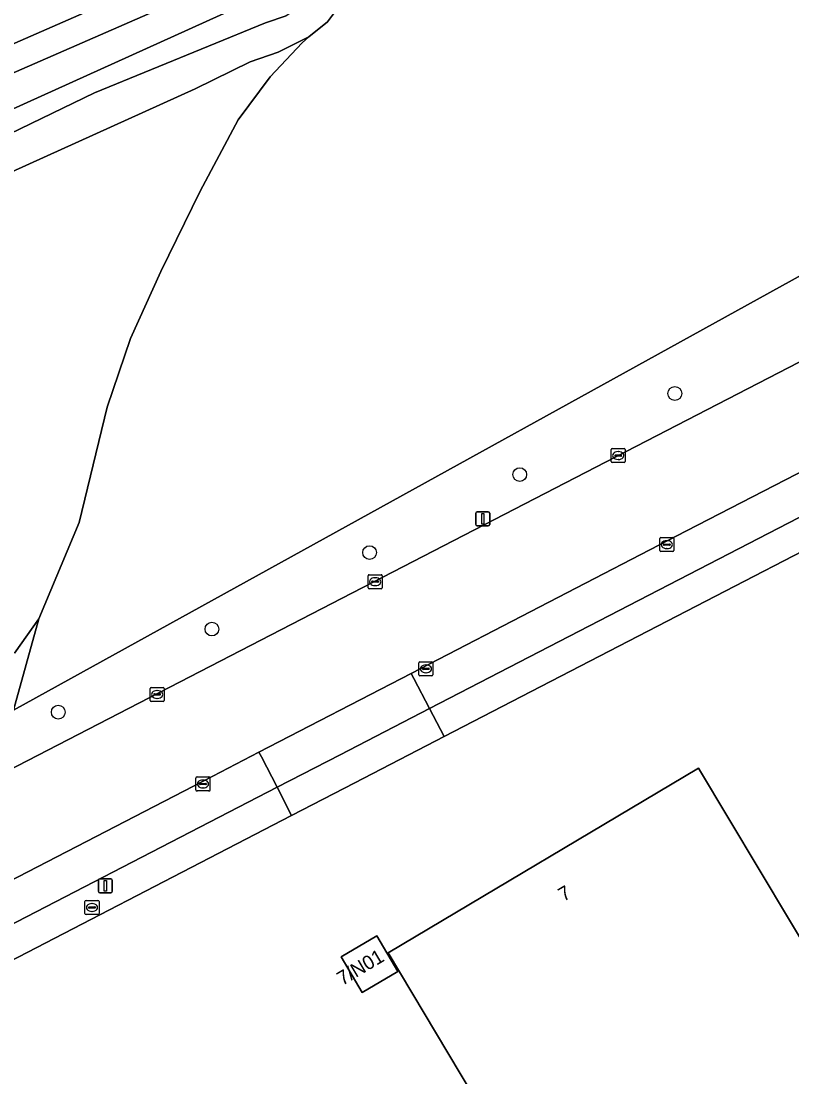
# Model space of a CAD drawing. Extents: x 156702 to 158052, y 387630 to 388992.
# Drawn here: x 157537.9 to 157592.9, y 388577.4 to 388652.7 of the extents above; entities that cross this region are included whole.
import ezdxf

# ---------------------------------------------------------------- set-up
doc = ezdxf.new("R2010")
doc.units = 0
for name, color, linetype in [('IMGEO_Boom', 7, 'Continuous'), ('IMGEO_Brandkraan', 7, 'Continuous'), ('IMGEO_Erf', 7, 'Continuous'), ('IMGEO_Groenvoorziening', 7, 'Continuous'), ('IMGEO_Kolk', 7, 'Continuous'), ('IMGEO_Lichtmast', 7, 'Continuous'), ('IMGEO_Loofbos', 7, 'Continuous'), ('IMGEO_Oever', 7, 'Continuous'), ('IMGEO_Pand', 7, 'Continuous'), ('IMGEO_Pand_nummerreeks', 7, 'Continuous'), ('IMGEO_Parkeervlak_open', 7, 'Continuous'), ('IMGEO_Rijbaan_lokaal_gesloten', 7, 'Continuous'), ('IMGEO_Voetpad_open', 7, 'Continuous'), ('IMGEO_Waterloop', 7, 'Continuous')]:
    doc.layers.add(name, color=color, linetype=linetype)

msp = doc.modelspace()

# ---------------------------------------------------------------- linework, layer by layer
at = {"layer": 'IMGEO_Boom'}
for centre in [(157584.518, 388626.127), (157573.471, 388620.35), (157562.77, 388614.783), (157551.535, 388609.334), (157540.58, 388603.413)]:
    msp.add_circle(centre, 0.489, dxfattribs=at)
at = {"layer": 'IMGEO_Brandkraan'}
for p, q in [((157542.484, 388589.067), (157542.484, 388589.919)), ((157542.559, 388589.993), (157543.411, 388589.993)), ((157542.972, 388589.773), (157542.997, 388589.773)), ((157543.485, 388589.919), (157543.485, 388589.067)), ((157543.411, 388588.993), (157542.559, 388588.993)), ((157542.743, 388589.487), (157542.743, 388589.499)), ((157543.181, 388589.45), (157542.783, 388589.45)), ((157542.786, 388589.536), (157543.184, 388589.536)), ((157542.995, 388589.213), (157542.97, 388589.213)), ((157543.227, 388589.499), (157543.227, 388589.487))]:
    msp.add_line(p, q, dxfattribs=at)
for points in [[(157542.484, 388589.067), (157542.484, 388589.919)], [(157542.559, 388589.993), (157543.411, 388589.993)], [(157543.485, 388589.919), (157543.485, 388589.067)], [(157543.411, 388588.993), (157542.559, 388588.993)]]:
    msp.add_lwpolyline(points, dxfattribs=at)
for centre, radius, start, end in [((157542.561, 388589.917), 0.0765, 91.55205, 178.44795), ((157542.561, 388589.917), 0.0765, 91.55205, 178.44795), ((157543.409, 388589.917), 0.0765, 1.55205, 88.44795), ((157543.409, 388589.917), 0.0765, 1.55205, 88.44795), ((157542.561, 388589.069), 0.0765, 181.55205, 268.44795), ((157542.561, 388589.069), 0.0765, 181.55205, 268.44795), ((157542.783, 388589.496), 0.0403, 85.87752, 175.75265), ((157542.78, 388589.486), 0.0366, 178.93798, 274.71019), ((157543.184, 388589.493), 0.043, 264.86636, 352.45326), ((157543.188, 388589.498), 0.0386, 1.73085, 96.63898), ((157543.409, 388589.069), 0.0765, 271.55205, 358.44795), ((157543.409, 388589.069), 0.0765, 271.55205, 358.44795)]:
    msp.add_arc(centre, radius, start, end, dxfattribs=at)
for centre, major_axis, ratio, start_param, end_param in [((157542.971, 388589.493), (-0.387, 0.002), 0.722429, 4.712389, 7.853982), ((157542.996, 388589.493), (-0.39, 0.002), 0.717154, 1.570796, 4.712389)]:
    msp.add_ellipse(centre, major_axis=major_axis, ratio=ratio, start_param=start_param, end_param=end_param, dxfattribs=at)
at = {"layer": 'IMGEO_Erf'}
for points in [[(157661.638, 388650.018), (157627.71, 388632.506), (157614.38, 388625.618), (157568.072, 388601.671), (157561.726, 388598.389), (157557.204, 388596.047), (157533.162, 388583.611), (157520.661, 388577.166), (157500, 388566.485), (157477.88, 388555.05), (157441.526, 388536.274), (157435.179, 388532.999), (157405.508, 388517.585)], [(157566.652, 388581.958), (157564.089, 388586.251), (157586.207, 388599.432), (157601.327, 388574.137), (157616.479, 388583.151), (157606.543, 388599.828), (157603.779, 388604.468), (157608.702, 388607.878), (157608.776, 388607.772), (157615.62, 388612.53)], [(157618.081, 388611.249), (157618.103, 388607.546), (157618.24, 388607.627), (157618.44, 388607.289), (157617.923, 388606.985), (157619.916, 388603.646), (157620.942, 388601.928), (157631.052, 388584.992), (157625.55, 388581.708), (157621.684, 388579.4), (157643.791, 388542.399), (157626.432, 388532.048), (157627.89, 388529.611), (157605.779, 388516.389), (157566.652, 388581.958)]]:
    msp.add_lwpolyline(points, dxfattribs=at)
msp.add_lwpolyline([(157560.744, 388585.988), (157563.293, 388587.479), (157564.788, 388584.923), (157562.239, 388583.432)], close=True, dxfattribs=at)
at = {"layer": 'IMGEO_Groenvoorziening'}
for points in [[(157649.862, 388690.398), (157644.847, 388689.125), (157638.405, 388687.211), (157633.864, 388686.009), (157627.399, 388684.524), (157621.019, 388682.919), (157613.447, 388680.73), (157604.265, 388678.365), (157594.696, 388675.605), (157591.929, 388674.627), (157587.515, 388672.689), (157583.623, 388670.475), (157580.669, 388668.683), (157578.539, 388666.935), (157576.123, 388664.672), (157573.873, 388663.052), (157570.772, 388660.615), (157568.81, 388659.822), (157567.766, 388659.677), (157566.366, 388659.624), (157565.032, 388659.334), (157561.233, 388657.637), (157555.363, 388654.585), (157536.084, 388645.855)], [(157560.912, 388654.14), (157559.756, 388652.604), (157558.427, 388651.534), (157557.951, 388651.125), (157555.68, 388648.696), (157553.403, 388645.635), (157550.686, 388640.549), (157547.892, 388634.814), (157545.72, 388630.048), (157544.055, 388625.147), (157542.079, 388616.922), (157539.19, 388610.071), (157537.398, 388603.555), (157609.481, 388643.37), (157657.977, 388668.537)], [(157657.977, 388668.537), (157609.481, 388643.37), (157537.398, 388603.555)], [(157398.778, 388527.866), (157628.073, 388646.266), (157656.001, 388660.593)], [(157525.191, 388636.463), (157550.332, 388647.845), (157554.248, 388649.766), (157556.24, 388650.451), (157558.427, 388651.534), (157559.756, 388652.604), (157560.912, 388654.14), (157561.892, 388655.116), (157563.736, 388656.482), (157565.671, 388658.423), (157563.503, 388657.545), (157560.612, 388655.682), (157559.185, 388654.594), (157556.819, 388653.046), (157555.353, 388652.553), (157543.153, 388647.543), (157531.814, 388642.076)], [(157531.814, 388642.076), (157543.153, 388647.543), (157555.353, 388652.553), (157556.819, 388653.046)], [(157537.398, 388603.555), (157539.19, 388610.071), (157537.458, 388607.623)]]:
    msp.add_lwpolyline(points, dxfattribs=at)
at = {"layer": 'IMGEO_Kolk'}
for p, q in [((157579.984, 388621.278), (157579.984, 388622.13)), ((157580.059, 388622.204), (157580.911, 388622.204)), ((157580.472, 388621.984), (157580.497, 388621.984)), ((157580.985, 388622.13), (157580.985, 388621.278)), ((157580.243, 388621.698), (157580.243, 388621.71)), ((157580.681, 388621.661), (157580.283, 388621.661)), ((157580.286, 388621.747), (157580.684, 388621.747)), ((157580.495, 388621.424), (157580.47, 388621.424)), ((157580.727, 388621.71), (157580.727, 388621.698)), ((157580.911, 388621.204), (157580.059, 388621.204)), ((157583.449, 388614.93), (157583.449, 388615.782)), ((157583.524, 388615.856), (157584.376, 388615.856)), ((157583.708, 388615.35), (157583.708, 388615.362)), ((157584.146, 388615.313), (157583.748, 388615.313)), ((157583.751, 388615.399), (157584.149, 388615.399)), ((157583.937, 388615.636), (157583.962, 388615.636)), ((157584.192, 388615.362), (157584.192, 388615.35)), ((157584.45, 388615.782), (157584.45, 388614.93)), ((157584.376, 388614.856), (157583.524, 388614.856)), ((157583.96, 388615.076), (157583.935, 388615.076)), ((157562.661, 388612.287), (157562.661, 388613.139)), ((157562.736, 388613.213), (157563.588, 388613.213)), ((157563.149, 388612.993), (157563.174, 388612.993)), ((157563.662, 388613.139), (157563.662, 388612.287)), ((157563.588, 388612.213), (157562.736, 388612.213)), ((157562.92, 388612.707), (157562.92, 388612.719)), ((157563.358, 388612.67), (157562.96, 388612.67)), ((157562.963, 388612.756), (157563.361, 388612.756)), ((157563.172, 388612.433), (157563.147, 388612.433)), ((157563.404, 388612.719), (157563.404, 388612.707)), ((157566.281, 388606.079), (157566.281, 388606.931)), ((157566.356, 388607.005), (157567.208, 388607.005)), ((157567.282, 388606.931), (157567.282, 388606.079)), ((157566.54, 388606.499), (157566.54, 388606.511)), ((157566.978, 388606.462), (157566.58, 388606.462)), ((157566.583, 388606.548), (157566.981, 388606.548)), ((157566.792, 388606.225), (157566.767, 388606.225)), ((157566.769, 388606.785), (157566.794, 388606.785)), ((157567.024, 388606.511), (157567.024, 388606.499)), ((157567.208, 388606.005), (157566.356, 388606.005)), ((157547.126, 388604.25), (157547.126, 388605.102)), ((157547.201, 388605.176), (157548.053, 388605.176)), ((157547.385, 388604.67), (157547.385, 388604.682)), ((157547.428, 388604.719), (157547.826, 388604.719)), ((157547.614, 388604.956), (157547.639, 388604.956)), ((157547.869, 388604.682), (157547.869, 388604.67)), ((157548.127, 388605.102), (157548.127, 388604.25)), ((157548.053, 388604.176), (157547.201, 388604.176)), ((157547.823, 388604.633), (157547.425, 388604.633)), ((157547.637, 388604.396), (157547.612, 388604.396)), ((157550.392, 388597.87), (157550.392, 388598.722)), ((157550.467, 388598.796), (157551.319, 388598.796)), ((157551.393, 388598.722), (157551.393, 388597.87)), ((157550.651, 388598.29), (157550.651, 388598.302)), ((157551.089, 388598.253), (157550.691, 388598.253)), ((157550.694, 388598.339), (157551.092, 388598.339)), ((157550.903, 388598.016), (157550.878, 388598.016)), ((157550.88, 388598.576), (157550.905, 388598.576)), ((157551.135, 388598.302), (157551.135, 388598.29)), ((157551.319, 388597.796), (157550.467, 388597.796))]:
    msp.add_line(p, q, dxfattribs=at)
for points in [[(157579.984, 388621.278), (157579.984, 388622.13)], [(157580.059, 388622.204), (157580.911, 388622.204)], [(157580.985, 388622.13), (157580.985, 388621.278)], [(157580.911, 388621.204), (157580.059, 388621.204)], [(157583.449, 388614.93), (157583.449, 388615.782)], [(157583.524, 388615.856), (157584.376, 388615.856)], [(157584.45, 388615.782), (157584.45, 388614.93)], [(157584.376, 388614.856), (157583.524, 388614.856)], [(157562.661, 388612.287), (157562.661, 388613.139)], [(157562.736, 388613.213), (157563.588, 388613.213)], [(157563.662, 388613.139), (157563.662, 388612.287)], [(157563.588, 388612.213), (157562.736, 388612.213)], [(157566.281, 388606.079), (157566.281, 388606.931)], [(157566.356, 388607.005), (157567.208, 388607.005)], [(157567.282, 388606.931), (157567.282, 388606.079)], [(157567.208, 388606.005), (157566.356, 388606.005)], [(157547.126, 388604.25), (157547.126, 388605.102)], [(157547.201, 388605.176), (157548.053, 388605.176)], [(157548.127, 388605.102), (157548.127, 388604.25)], [(157548.053, 388604.176), (157547.201, 388604.176)], [(157550.392, 388597.87), (157550.392, 388598.722)], [(157550.467, 388598.796), (157551.319, 388598.796)], [(157551.393, 388598.722), (157551.393, 388597.87)], [(157551.319, 388597.796), (157550.467, 388597.796)]]:
    msp.add_lwpolyline(points, dxfattribs=at)
for centre, radius, start, end in [((157580.061, 388622.128), 0.0765, 91.55205, 178.44795), ((157580.061, 388622.128), 0.0765, 91.55205, 178.44795), ((157580.909, 388622.128), 0.0765, 1.55205, 88.44795), ((157580.909, 388622.128), 0.0765, 1.55205, 88.44795), ((157580.061, 388621.28), 0.0765, 181.55205, 268.44795), ((157580.061, 388621.28), 0.0765, 181.55205, 268.44795), ((157580.283, 388621.707), 0.0403, 85.87752, 175.75265), ((157580.28, 388621.697), 0.0366, 178.93798, 274.71019), ((157580.684, 388621.704), 0.043, 264.86636, 352.45326), ((157580.688, 388621.709), 0.0386, 1.73085, 96.63898), ((157580.909, 388621.28), 0.0765, 271.55205, 358.44795), ((157580.909, 388621.28), 0.0765, 271.55205, 358.44795), ((157583.526, 388615.78), 0.0765, 91.55205, 178.44795), ((157583.526, 388615.78), 0.0765, 91.55205, 178.44795), ((157583.748, 388615.359), 0.0403, 85.87752, 175.75265), ((157583.745, 388615.349), 0.0366, 178.93798, 274.71019), ((157584.149, 388615.356), 0.043, 264.86636, 352.45326), ((157584.153, 388615.361), 0.0386, 1.73085, 96.63898), ((157584.374, 388615.78), 0.0765, 1.55205, 88.44795), ((157584.374, 388615.78), 0.0765, 1.55205, 88.44795), ((157583.526, 388614.932), 0.0765, 181.55205, 268.44795), ((157583.526, 388614.932), 0.0765, 181.55205, 268.44795), ((157584.374, 388614.932), 0.0765, 271.55205, 358.44795), ((157584.374, 388614.932), 0.0765, 271.55205, 358.44795), ((157562.738, 388613.137), 0.0765, 91.55205, 178.44795), ((157562.738, 388613.137), 0.0765, 91.55205, 178.44795), ((157563.586, 388613.137), 0.0765, 1.55205, 88.44795), ((157563.586, 388613.137), 0.0765, 1.55205, 88.44795), ((157562.738, 388612.289), 0.0765, 181.55205, 268.44795), ((157562.738, 388612.289), 0.0765, 181.55205, 268.44795), ((157562.96, 388612.716), 0.0403, 85.87752, 175.75265), ((157562.957, 388612.706), 0.0366, 178.93798, 274.71019), ((157563.361, 388612.713), 0.043, 264.86636, 352.45326), ((157563.365, 388612.718), 0.0386, 1.73085, 96.63898), ((157563.586, 388612.289), 0.0765, 271.55205, 358.44795), ((157563.586, 388612.289), 0.0765, 271.55205, 358.44795), ((157566.358, 388606.929), 0.0765, 91.55205, 178.44795), ((157566.358, 388606.929), 0.0765, 91.55205, 178.44795), ((157567.206, 388606.929), 0.0765, 1.55205, 88.44795), ((157567.206, 388606.929), 0.0765, 1.55205, 88.44795), ((157566.58, 388606.508), 0.0403, 85.87752, 175.75265), ((157566.577, 388606.498), 0.0366, 178.93798, 274.71019), ((157566.981, 388606.505), 0.043, 264.86636, 352.45326), ((157566.985, 388606.51), 0.0386, 1.73085, 96.63898), ((157566.358, 388606.081), 0.0765, 181.55205, 268.44795), ((157566.358, 388606.081), 0.0765, 181.55205, 268.44795), ((157567.206, 388606.081), 0.0765, 271.55205, 358.44795), ((157567.206, 388606.081), 0.0765, 271.55205, 358.44795), ((157547.203, 388605.1), 0.0765, 91.55205, 178.44795), ((157547.203, 388605.1), 0.0765, 91.55205, 178.44795), ((157547.425, 388604.679), 0.0403, 85.87752, 175.75265), ((157547.422, 388604.669), 0.0366, 178.93798, 274.71019), ((157547.826, 388604.676), 0.043, 264.86636, 352.45326), ((157547.83, 388604.681), 0.0386, 1.73085, 96.63898), ((157548.051, 388605.1), 0.0765, 1.55205, 88.44795), ((157548.051, 388605.1), 0.0765, 1.55205, 88.44795), ((157547.203, 388604.252), 0.0765, 181.55205, 268.44795), ((157547.203, 388604.252), 0.0765, 181.55205, 268.44795), ((157548.051, 388604.252), 0.0765, 271.55205, 358.44795), ((157548.051, 388604.252), 0.0765, 271.55205, 358.44795), ((157550.469, 388598.72), 0.0765, 91.55205, 178.44795), ((157550.469, 388598.72), 0.0765, 91.55205, 178.44795), ((157551.317, 388598.72), 0.0765, 1.55205, 88.44795), ((157551.317, 388598.72), 0.0765, 1.55205, 88.44795), ((157550.691, 388598.299), 0.0403, 85.87752, 175.75265), ((157550.688, 388598.289), 0.0366, 178.93798, 274.71019), ((157551.092, 388598.296), 0.043, 264.86636, 352.45326), ((157551.096, 388598.301), 0.0386, 1.73085, 96.63898), ((157550.469, 388597.872), 0.0765, 181.55205, 268.44795), ((157550.469, 388597.872), 0.0765, 181.55205, 268.44795), ((157551.317, 388597.872), 0.0765, 271.55205, 358.44795), ((157551.317, 388597.872), 0.0765, 271.55205, 358.44795)]:
    msp.add_arc(centre, radius, start, end, dxfattribs=at)
for centre, major_axis, ratio, start_param, end_param in [((157580.471, 388621.704), (-0.387, 0.002), 0.722429, 4.712389, 7.853982), ((157580.496, 388621.704), (-0.39, 0.002), 0.717154, 1.570796, 4.712389), ((157583.936, 388615.356), (-0.387, 0.002), 0.722429, 4.712389, 7.853982), ((157583.961, 388615.356), (-0.39, 0.002), 0.717154, 1.570796, 4.712389), ((157563.148, 388612.713), (-0.387, 0.002), 0.722429, 4.712389, 7.853982), ((157563.173, 388612.713), (-0.39, 0.002), 0.717154, 1.570796, 4.712389), ((157566.768, 388606.505), (-0.387, 0.002), 0.722429, 4.712389, 7.853982), ((157566.793, 388606.505), (-0.39, 0.002), 0.717154, 1.570796, 4.712389), ((157547.613, 388604.676), (-0.387, 0.002), 0.722429, 4.712389, 7.853982), ((157547.638, 388604.676), (-0.39, 0.002), 0.717154, 1.570796, 4.712389), ((157550.879, 388598.296), (-0.387, 0.002), 0.722429, 4.712389, 7.853982), ((157550.904, 388598.296), (-0.39, 0.002), 0.717154, 1.570796, 4.712389)]:
    msp.add_ellipse(centre, major_axis=major_axis, ratio=ratio, start_param=start_param, end_param=end_param, dxfattribs=at)
at = {"layer": 'IMGEO_Lichtmast'}
for p, q in [((157570.337, 388616.79), (157570.337, 388617.59)), ((157570.337, 388617.59), (157570.337, 388616.79)), ((157570.437, 388617.69), (157571.227, 388617.69)), ((157571.227, 388617.69), (157570.437, 388617.69)), ((157571.327, 388617.59), (157571.327, 388616.79)), ((157571.327, 388616.79), (157571.327, 388617.59)), ((157571.227, 388616.69), (157570.437, 388616.69)), ((157570.437, 388616.69), (157571.227, 388616.69)), ((157543.443, 388590.636), (157543.443, 388591.436)), ((157543.443, 388591.436), (157543.443, 388590.636)), ((157543.543, 388591.536), (157544.333, 388591.536)), ((157544.333, 388591.536), (157543.543, 388591.536)), ((157544.433, 388591.436), (157544.433, 388590.636)), ((157544.433, 388590.636), (157544.433, 388591.436)), ((157544.333, 388590.536), (157543.543, 388590.536)), ((157543.543, 388590.536), (157544.333, 388590.536))]:
    msp.add_line(p, q, dxfattribs=at)
for points in [[(157570.757, 388617.565), (157570.907, 388617.565), (157570.907, 388616.815), (157570.757, 388616.815), (157570.757, 388617.565)], [(157543.863, 388591.411), (157544.013, 388591.411), (157544.013, 388590.661), (157543.863, 388590.661), (157543.863, 388591.411)]]:
    msp.add_lwpolyline(points, dxfattribs=at)
for centre, start, end in [((157570.437, 388617.59), 90, 180), ((157570.437, 388617.59), 90, 180), ((157571.227, 388617.59), 0, 90), ((157571.227, 388617.59), 360, 90), ((157570.437, 388616.79), 180, 270), ((157570.437, 388616.79), 180, 270), ((157571.227, 388616.79), 270, 0), ((157571.227, 388616.79), 270, 0), ((157543.543, 388591.436), 90, 180), ((157543.543, 388591.436), 90, 180), ((157544.333, 388591.436), 0, 90), ((157544.333, 388591.436), 360, 90), ((157543.543, 388590.636), 180, 270), ((157543.543, 388590.636), 180, 270), ((157544.333, 388590.636), 270, 0), ((157544.333, 388590.636), 270, 0)]:
    msp.add_arc(centre, 0.1, start, end, dxfattribs=at)
at = {"layer": 'IMGEO_Loofbos'}
msp.add_lwpolyline([(157537.458, 388607.623), (157539.19, 388610.071), (157542.079, 388616.922), (157544.055, 388625.147), (157545.72, 388630.048), (157547.892, 388634.814), (157550.686, 388640.549), (157553.403, 388645.635), (157555.68, 388648.696), (157557.951, 388651.125), (157558.427, 388651.534), (157556.24, 388650.451), (157554.248, 388649.766), (157550.332, 388647.845), (157525.191, 388636.463)], dxfattribs=at)
at = {"layer": 'IMGEO_Oever'}
for points in [[(157536.084, 388645.855), (157555.363, 388654.585), (157561.233, 388657.637), (157565.032, 388659.334), (157566.366, 388659.624), (157567.766, 388659.677), (157568.81, 388659.822), (157570.772, 388660.615), (157573.873, 388663.052), (157576.123, 388664.672), (157578.539, 388666.935), (157580.669, 388668.683), (157583.623, 388670.475), (157587.515, 388672.689), (157591.929, 388674.627), (157594.696, 388675.605), (157604.265, 388678.365), (157613.447, 388680.73), (157621.019, 388682.919), (157627.399, 388684.524), (157633.864, 388686.009), (157638.405, 388687.211), (157644.847, 388689.125), (157649.862, 388690.398)], [(157397.306, 388590.125), (157400.427, 388591.891), (157438.538, 388608.441), (157466.628, 388620.597), (157491.68, 388631.152), (157521.454, 388644.088), (157567.778, 388664.376)], [(157568.302, 388662.497), (157522.224, 388642.374), (157487.891, 388627.22), (157469.657, 388619.622), (157447.111, 388609.191), (157424.811, 388600.197), (157400.91, 388589.807)]]:
    msp.add_lwpolyline(points, dxfattribs=at)
at = {"layer": 'IMGEO_Pand'}
msp.add_lwpolyline([(157615.62, 388612.53), (157608.776, 388607.772), (157608.702, 388607.878), (157603.779, 388604.468), (157606.543, 388599.828), (157616.479, 388583.151), (157601.327, 388574.137), (157586.207, 388599.432), (157564.089, 388586.251), (157566.652, 388581.958), (157605.779, 388516.389), (157627.89, 388529.611), (157626.432, 388532.048), (157643.791, 388542.399), (157621.684, 388579.4)], dxfattribs=at)
msp.add_lwpolyline([(157562.239, 388583.432), (157564.788, 388584.923), (157563.293, 388587.479), (157560.744, 388585.988)], close=True, dxfattribs=at)
at = {"layer": 'IMGEO_Parkeervlak_open'}
for points in [[(157613.229, 388627.56), (157612.197, 388629.561), (157611.947, 388630.046), (157585.362, 388616.331), (157565.74, 388606.176), (157565.93, 388605.81), (157567.036, 388603.672)], [(157567.036, 388603.672), (157565.93, 388605.81), (157565.74, 388606.176), (157554.885, 388600.558), (157555.056, 388600.228), (157556.175, 388598.066), (157560.661, 388600.375)], [(157556.175, 388598.066), (157555.056, 388600.228), (157554.885, 388600.558), (157551.605, 388598.86), (157530.762, 388588.09), (157530.947, 388587.75), (157532.103, 388585.626)]]:
    msp.add_lwpolyline(points, close=True, dxfattribs=at)
at = {"layer": 'IMGEO_Rijbaan_lokaal_gesloten'}
msp.add_lwpolyline([(157656.001, 388660.593), (157628.073, 388646.266), (157398.778, 388527.866), (157402.189, 388521.449), (157403.829, 388522.483), (157404.052, 388522.594), (157412.383, 388526.971), (157431.239, 388536.708), (157432.841, 388537.531), (157439.197, 388540.798), (157445.043, 388543.803), (157456.143, 388549.49), (157474.362, 388558.987), (157509.92, 388577.319), (157518.329, 388581.665), (157530.762, 388588.09), (157551.605, 388598.86), (157554.885, 388600.558), (157565.74, 388606.176), (157585.362, 388616.331), (157611.947, 388630.046), (157625.362, 388636.967), (157626.607, 388637.609), (157655.185, 388652.023)], dxfattribs=at)
at = {"layer": 'IMGEO_Voetpad_open'}
for points in [[(157614.38, 388625.618), (157613.355, 388627.625), (157613.229, 388627.56), (157567.036, 388603.672), (157568.072, 388601.671)], [(157561.726, 388598.389), (157568.072, 388601.671), (157567.036, 388603.672), (157560.661, 388600.375), (157556.175, 388598.066), (157557.204, 388596.047)], [(157533.162, 388583.611), (157557.204, 388596.047), (157556.175, 388598.066), (157532.103, 388585.626)]]:
    msp.add_lwpolyline(points, close=True, dxfattribs=at)
at = {"layer": 'IMGEO_Waterloop'}
for points in [[(157567.778, 388664.376), (157521.454, 388644.088), (157491.68, 388631.152), (157466.628, 388620.597), (157438.538, 388608.441), (157400.427, 388591.891), (157397.306, 388590.125)], [(157400.91, 388589.807), (157424.811, 388600.197), (157447.111, 388609.191), (157469.657, 388619.622), (157487.891, 388627.22), (157522.224, 388642.374), (157568.302, 388662.497)]]:
    msp.add_lwpolyline(points, dxfattribs=at)

# ---------------------------------------------------------------- texts
at = {"layer": 'IMGEO_Pand_nummerreeks'}
for s, rotation, p in [('7', 30.79075, (157576.591, 388589.883)), ('7/N01', 30.64529, (157560.823, 388583.901))]:
    msp.add_text(s, height=1, rotation=rotation, dxfattribs=at).set_placement(p)

doc.saveas('drawing.dxf')
